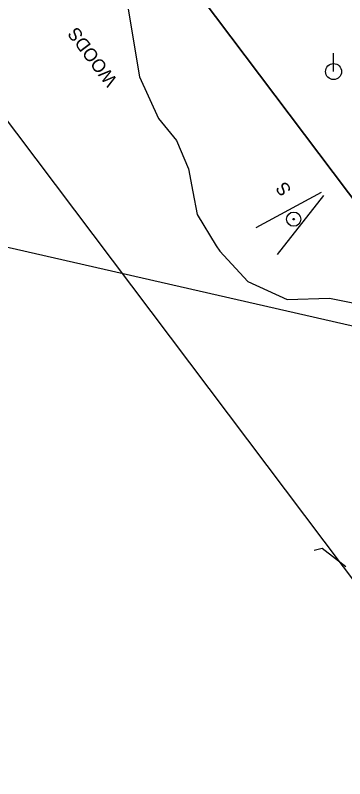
# Model space of a CAD drawing. Extents: x 1262092 to 1264624, y 774970 to 778314.
# Drawn here: x 1262432.5 to 1262533.2, y 777291.5 to 777525 of the extents above; entities that cross this region are included whole.
import ezdxf

# ---------------------------------------------------------------- set-up
doc = ezdxf.new("R2010")
doc.units = 0
for name, color, linetype in [('COGO Default Parcel', 7, 'Continuous'), ('Exist Boundary City Limits', 7, 'Continuous'), ('Exist Horizontal Alignment Station Label', 7, 'Continuous'), ('Exist Property Line', 7, 'Continuous'), ('Exist Right of Way Line', 7, 'Continuous'), ('Exist Utilities Power Pole CELL', 7, 'Continuous'), ('Exist Vegetation Woods Line Text', 7, 'Continuous'), ('Prop Conc 5in Monolithic Keyed In Island', 7, 'Continuous'), ('Prop Paved Shoulder', 7, 'Continuous')]:
    doc.layers.add(name, color=color, linetype=linetype)

msp = doc.modelspace()

# ---------------------------------------------------------------- linework, layer by layer
at = {"layer": 'COGO Default Parcel'}
msp.add_line((1263155.86, 776528.63), (1262121.77, 777902.18), dxfattribs=at)
at = {"layer": 'Exist Boundary City Limits'}
msp.add_line((1263013.39, 776834.66), (1262172.78, 777950.69), dxfattribs=at)
at = {"layer": 'Exist Horizontal Alignment Station Label'}
for p, q in [((1262525.96, 777470.75), (1262506.01, 777459.94)), ((1262512.63, 777451.82), (1262526.81, 777469.88))]:
    msp.add_line(p, q, dxfattribs=at)
for radius in [2.18, 0.24]:
    msp.add_circle((1262517.62, 777462.62), radius, dxfattribs=at)
at = {"layer": 'Exist Property Line'}
msp.add_line((1262571.14, 777421.81), (1262137.51, 777520.55), dxfattribs=at)
at = {"layer": 'Exist Right of Way Line'}
msp.add_line((1262172.78, 777950.69), (1263224.83, 776553.94), dxfattribs=at)
at = {"layer": 'Exist Utilities Power Pole CELL'}
for q in [(1262529.81, 777513.37), (1262529.81, 777507.74)]:
    msp.add_line((1262529.81, 777507.74), q, dxfattribs=at)
msp.add_circle((1262529.81, 777507.74), 2.45, dxfattribs=at)
at = {"layer": 'Prop Conc 5in Monolithic Keyed In Island'}
for points in [[(1262466.98, 777526.86), (1262470.5, 777506.18), (1262476.27, 777493.44), (1262481.74, 777486.72), (1262485.42, 777478.02), (1262486.75, 777471), (1262488.09, 777464.09), (1262493.87, 777454.49), (1262495.06, 777452.81), (1262503.63, 777443.54), (1262515.65, 777438.06), (1262528.52, 777438.49), (1262541.83, 777435.77)], [(1262533.52, 777356.32), (1262526.27, 777361.86), (1262523.91, 777361.25)]]:
    msp.add_lwpolyline(points, dxfattribs=at)

# ---------------------------------------------------------------- texts
at = {"layer": 'Exist Vegetation Woods Line Text'}
msp.add_text('WOODS', height=4, rotation=126.9874, dxfattribs=at).set_placement((1262463.91, 777505.08))
at = {"layer": 'Prop Paved Shoulder'}
msp.add_text('S', height=4, rotation=126.9874, dxfattribs=at).set_placement((1262517.12, 777471.58))

doc.saveas('drawing.dxf')
